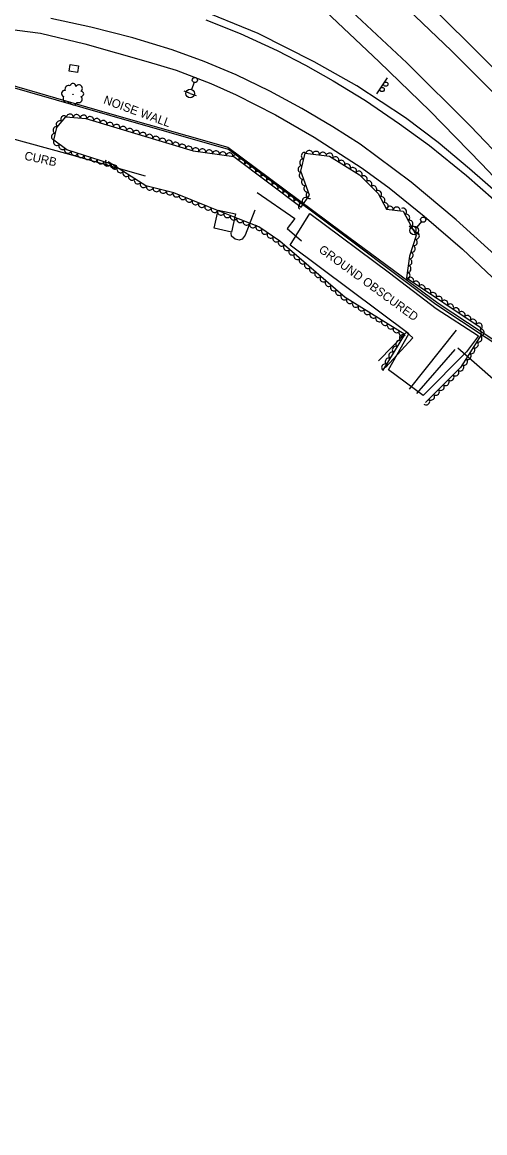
# Model space of a CAD drawing. Extents: x 1722896 to 1754269, y 648279 to 666297.
# Drawn here: x 1730866 to 1731135, y 651359 to 652006 of the extents above; entities that cross this region are included whole.
import ezdxf

# ---------------------------------------------------------------- set-up
doc = ezdxf.new("R2010")
doc.units = 0
for name, color, linetype in [('DESIGN - CENTERLINE - Proposed Text', 7, 'Continuous'), ('DESIGN - PUBLIC HEARING - Shapes', 7, 'Continuous'), ('DESIGN - SCRATCH - User 1', 7, 'Continuous'), ('SURVEY - CENTERLINE - Preliminary', 7, 'Continuous'), ('SURVEY - CENTERLINE - Preliminary Text', 7, 'Continuous'), ('SURVEY - DRAINAGE - Natural Features', 7, 'Continuous'), ('SURVEY - DTM - Breaklines', 7, 'Continuous'), ('SURVEY - VEGETATION - Features with Text', 7, 'Continuous')]:
    doc.layers.add(name, color=color, linetype=linetype)

msp = doc.modelspace()

# ---------------------------------------------------------------- linework, layer by layer
at = {"layer": 'DESIGN - CENTERLINE - Proposed Text'}
for points in [[(1731002.46, 651906.84), (1731024.48, 651891.68), (1731019.91, 651886.01), (1731028.38, 651878.82)], [(1731002.46, 651906.84), (1731024.48, 651891.68), (1731019.91, 651886.01), (1731028.38, 651878.82)], [(1731077.28, 651804.97), (1731093.1, 651822.34), (1731089.38, 651825.5), (1731073.14, 651808.83)]]:
    msp.add_lwpolyline(points, dxfattribs=at)
msp.add_lwpolyline([(1730977.48, 651886.05), (1730979.82, 651896.62), (1730989.86, 651894.39), (1730987.52, 651883.83)], close=True, dxfattribs=at)
at = {"layer": 'DESIGN - PUBLIC HEARING - Shapes'}
msp.add_line((1731072.07, 651964.45), (1731078.41, 651973.68), dxfattribs=at)
for centre in [(1731077.37, 651970), (1731075.25, 651966.9)]:
    msp.add_circle(centre, 1.25, dxfattribs=at)
at = {"layer": 'DESIGN - SCRATCH - User 1'}
for points in [[(1731531.39, 651304.53), (1731499.82, 651351.65), (1731440.14, 651441.16), (1731398.96, 651501.71), (1731356.67, 651565.56), (1731317.83, 651623.74), (1731275.2, 651677.58), (1731240.37, 651722.35), (1731187.71, 651774.83), (1731150.71, 651812.32), (1731106.55, 651841.58), (1731034.83, 651895.39), (1730985.75, 651931.9), (1730916.62, 651951.71), (1730838.86, 651974.01), (1730787.77, 651981), (1730731.22, 651972.37), (1730648.05, 651959.97), (1730560.32, 651946.66), (1730488.33, 651935.46), (1730433.45, 651928.03), (1730381.68, 651931.42), (1730316.57, 651933.23)], [(1730316.66, 651934.74), (1730384.34, 651932.37), (1730434.04, 651929.34), (1730486.77, 651936.53), (1730564.86, 651948.62), (1730637.45, 651959.62), (1730712.37, 651970.96), (1730787.4, 651982.51), (1730838.1, 651975.69), (1730915.22, 651953.33), (1730985.43, 651933.4), (1731051.32, 651884.1), (1731107.86, 651842.45), (1731151.12, 651814), (1731205.19, 651758.92), (1731241.18, 651722.92), (1731296.03, 651653.13), (1731320.46, 651622.25), (1731363.74, 651557.08), (1731433.62, 651453.34), (1731491.61, 651366.5), (1731532.39, 651305.05)]]:
    msp.add_lwpolyline(points, dxfattribs=at)
at = {"layer": 'SURVEY - CENTERLINE - Preliminary'}
msp.add_lwpolyline([(1731131.28, 651823.44), (1731124.37, 651814.08), (1731099.07, 651788.73), (1731078.91, 651803.52), (1731090.84, 651824.55), (1731021.64, 651876.17), (1731033.16, 651894.7), (1731079.55, 651860.07), (1731106.78, 651839.33), (1731131.28, 651823.44)], dxfattribs=at)
at = {"layer": 'SURVEY - CENTERLINE - Preliminary Text'}
for points in [[(1731592.81, 651391.29), (1731549.63, 651454.37), (1731491.17, 651538.79), (1731427.8, 651629.07), (1731385.16, 651689.48), (1731337.8, 651753.25), (1731295.32, 651806.88), (1731249.74, 651861.11), (1731202.94, 651914.16), (1731153.79, 651965.7), (1731107.83, 652011.26), (1731054.55, 652061.78), (1730996.82, 652113.2), (1730942.67, 652157.27), (1730887.56, 652199.54), (1730832.47, 652239.78), (1730770.05, 652283.03), (1730709.42, 652320.26), (1730647.01, 652356.15), (1730588.92, 652388.28)], [(1730583.92, 652378.76), (1730611.97, 652363.79), (1730650.69, 652342.33), (1730695.05, 652316.65), (1730740.68, 652289.25), (1730776.04, 652266.14), (1730818.78, 652235.8), (1730871.32, 652198.33), (1730917.39, 652163.36), (1730967.31, 652123.69), (1731005.29, 652091.49), (1731046.8, 652054.31), (1731077.58, 652025.84), (1731115.69, 651989.43), (1731148.06, 651956.9)], [(1731169.89, 651900.57), (1731126.68, 651945.57), (1731089.59, 651982.44), (1731048.92, 652020.75), (1731019.02, 652048.36), (1730975.53, 652086.6), (1730941.8, 652114.49), (1730903.33, 652145.06), (1730872.41, 652168.42), (1730830.97, 652198.87), (1730790.26, 652228.03), (1730749.23, 652255.82), (1730700.41, 652286.7), (1730659.83, 652310.82), (1730617.52, 652334.45), (1730572.62, 652358.65)], [(1730566.83, 652349.48), (1730594.67, 652334.69), (1730632.03, 652314.3), (1730662.88, 652296.13), (1730697.46, 652275.99), (1730731.66, 652254.64), (1730769.63, 652229.35), (1730806.4, 652203.37), (1730835.16, 652182.88), (1730874.68, 652153.35), (1730919.61, 652118.68), (1730962.05, 652084), (1731003.65, 652047.61), (1731038.79, 652015.8), (1731073.58, 651983.07), (1731103.11, 651954.46), (1731133.2, 651923.63), (1731147.68, 651908.32)], [(1731144.3, 651904.75), (1731126.03, 651920.72), (1731107.89, 651935.95), (1731088.77, 651950.32), (1731060.55, 651969.05), (1731035.73, 651983.1), (1731002.99, 651999.58), (1730965.9, 652014.57), (1730933.22, 652024.82), (1730889.59, 652035.33), (1730849.83, 652041.72), (1730837.67, 652042.94), (1730816.97, 652044.51), (1730796.01, 652045.16), (1730772.58, 652045.02), (1730743.55, 652043.38), (1730692.24, 652037.59), (1730659.81, 652031.89), (1730620.59, 652022.82)], [(1730842.84, 652003.97), (1730876.28, 651999.76), (1730902.04, 651993.5), (1730939.04, 651982.97), (1730955.38, 651978.09), (1730975.46, 651970.45), (1730990.22, 651963.72), (1731013.14, 651952.17), (1731035.72, 651939.05), (1731063.61, 651921.17), (1731079.29, 651909.7), (1731099.65, 651893.12), (1731122.06, 651873.8), (1731153.18, 651844.67)], [(1731147.09, 651864.95), (1731118.29, 651891.06), (1731092.07, 651913.01), (1731062.53, 651935.04), (1731046.48, 651945.14), (1731028.57, 651955.88), (1731009.92, 651965.96), (1730990.21, 651975.35), (1730971.6, 651983.18), (1730953.04, 651990.04), (1730930.04, 651996.98), (1730905.64, 652003.18), (1730882.34, 652008.34)], [(1730972.65, 652007.39), (1730992.5, 651999.5), (1731014.19, 651989.59), (1731030.62, 651981.16), (1731046.71, 651972.02), (1731065.62, 651960.39), (1731085.36, 651946.94), (1731102.79, 651934.21), (1731124.36, 651916.87), (1731148.3, 651895.75)], [(1730937.52, 651916.45), (1730893.23, 651929.07), (1730834.9, 651944.91), (1730773.72, 651963.69), (1730769.01, 651945.28), (1730767.59, 651943.64), (1730761.69, 651941.05), (1730754.89, 651939.45)], [(1731001.04, 651896.65), (1730995.5, 651881.97), (1730993.67, 651879.8), (1730992.03, 651879.17), (1730989.66, 651879.66), (1730987.5, 651881.48), (1730987.35, 651883.48)], [(1731119.28, 651816.41), (1731150.89, 651788.62), (1731186.72, 651756.84), (1731177.93, 651745.39), (1731177.72, 651742.13), (1731179.32, 651738.34), (1731186.29, 651733.72), (1731202.84, 651720.52)], [(1731095.54, 651789.85), (1731117.82, 651815.39)]]:
    msp.add_lwpolyline(points, dxfattribs=at)
at = {"layer": 'SURVEY - DRAINAGE - Natural Features'}
msp.add_line((1730895.71, 651979.16), (1730895.71, 651979.16), dxfattribs=at)
msp.add_lwpolyline([(1730892.92, 651977.58), (1730893.56, 651981.53), (1730898.49, 651980.73), (1730897.85, 651976.78), (1730892.92, 651977.58)], dxfattribs=at)
at = {"layer": 'SURVEY - DTM - Breaklines'}
for p, q in [((1730965.71, 651971), (1730964.32, 651966.98)), ((1730963.51, 651964.62), (1730959.96, 651965.84)), ((1730963.51, 651964.62), (1730967.05, 651963.39)), ((1731093.84, 651884.79), (1731090.98, 651887.21)), ((1731098.2, 651889.94), (1731095.45, 651886.7)), ((1731093.84, 651884.79), (1731096.7, 651882.37))]:
    msp.add_line(p, q, dxfattribs=at)
for centre, radius in [((1730966.21, 651972.41), 1.5), ((1730963.51, 651964.62), 2.5), ((1731093.84, 651884.79), 2.5), ((1731099.17, 651891.08), 1.5)]:
    msp.add_circle(centre, radius, dxfattribs=at)
at = {"layer": 'SURVEY - VEGETATION - Features with Text'}
for points in [[(1730920.8, 651922.37), (1730891.65, 651931.84), (1730884.13, 651937.42), (1730885.82, 651944.78), (1730891.05, 651950.91), (1730902.71, 651950.02), (1730965.14, 651931.26), (1730988.84, 651927.8), (1731028.09, 651898.4), (1731032.92, 651905.32), (1731027.94, 651919.28), (1731030.41, 651929.78), (1731044.55, 651928.06), (1731062.03, 651917.27), (1731072.86, 651906.24), (1731077.81, 651897.29), (1731087.43, 651896.07), (1731095.05, 651881.78), (1731091.24, 651869.82), (1731089.43, 651857.14), (1731132.37, 651828.44), (1731132.86, 651824), (1731125.39, 651811.91), (1731120.93, 651804.95), (1731100.47, 651784.58)], [(1731075.82, 651803.39), (1731088.45, 651824.16), (1731053.68, 651845.84), (1731015.69, 651878.51), (1731003.39, 651886.92), (1730991.53, 651891.62), (1730974.07, 651898.49), (1730953.89, 651906.8), (1730937.72, 651910.72), (1730915.8, 651924.76)], [(1731091.09, 651792.35), (1731118.63, 651826.71)]]:
    msp.add_lwpolyline(points, dxfattribs=at)
msp.add_circle((1730895.2, 651964.05), 0.0745, dxfattribs=at)
for centre, radius, start, end in [((1730890.27, 651964.59), 1.78, 79.06884, 254.06912), ((1730892.82, 651966.96), 2.3, 68.90993, 195.7556), ((1730895.24, 651968.85), 1.62, 353.62288, 170.94202), ((1730898.59, 651967.43), 2.13, 311.00421, 144.4239), ((1730899.98, 651964.36), 1.47, 270.98352, 89.72917), ((1730891.85, 651961.62), 2.42, 148.81594, 304.65442), ((1730895.53, 651960.38), 2.43, 197.92011, 335.44434), ((1730898.51, 651961.37), 2.13, 248.86737, 45.65629)]:
    msp.add_arc(centre, radius, start, end, dxfattribs=at)
for centre, major_axis in [((1730889.99, 651949.67), (1.3, 1.52)), ((1730893.42, 651950.73), (1.99, -0.15)), ((1730897.4, 651950.43), (1.99, -0.15)), ((1730901.39, 651950.12), (1.99, -0.15)), ((1730885.47, 651943.25), (0.45, 1.95)), ((1730887.4, 651946.63), (1.3, 1.52)), ((1730905.28, 651949.25), (1.92, -0.58)), ((1730909.11, 651948.1), (1.92, -0.58)), ((1730912.94, 651946.95), (1.92, -0.58)), ((1730916.77, 651945.8), (1.92, -0.58)), ((1730920.6, 651944.65), (1.92, -0.58)), ((1730924.43, 651943.5), (1.92, -0.58)), ((1730884.57, 651939.35), (0.45, 1.95)), ((1730928.26, 651942.34), (1.92, -0.58)), ((1730932.09, 651941.19), (1.92, -0.58)), ((1730935.92, 651940.04), (1.92, -0.58)), ((1730939.75, 651938.89), (1.92, -0.58)), ((1730943.58, 651937.74), (1.92, -0.58)), ((1730947.41, 651936.59), (1.92, -0.58)), ((1730885.75, 651936.22), (-1.61, 1.19)), ((1730888.96, 651933.83), (-1.61, 1.19)), ((1730892.27, 651931.64), (-1.9, 0.62)), ((1730951.24, 651935.44), (1.92, -0.58)), ((1730955.08, 651934.29), (1.92, -0.58)), ((1730958.91, 651933.14), (1.92, -0.58)), ((1730962.74, 651931.98), (1.92, -0.58)), ((1730966.62, 651931.05), (1.98, -0.29)), ((1730970.57, 651930.47), (1.98, -0.29)), ((1730896.08, 651930.4), (-1.9, 0.62)), ((1730899.88, 651929.17), (-1.9, 0.62)), ((1730903.68, 651927.93), (-1.9, 0.62)), ((1730907.49, 651926.69), (-1.9, 0.62)), ((1730911.29, 651925.46), (-1.9, 0.62)), ((1730916.06, 651924.59), (-1.68, 1.08)), ((1730974.53, 651929.89), (1.98, -0.29)), ((1730978.49, 651929.31), (1.98, -0.29)), ((1730982.45, 651928.73), (1.98, -0.29)), ((1730986.4, 651928.15), (1.98, -0.29)), ((1730990.07, 651926.87), (1.6, -1.2)), ((1730993.27, 651924.48), (1.6, -1.2)), ((1731029.13, 651924.38), (0.46, 1.95)), ((1731030.05, 651928.27), (0.46, 1.95)), ((1731032.84, 651929.48), (1.99, -0.24)), ((1731036.81, 651929), (1.99, -0.24)), ((1731040.78, 651928.52), (1.99, -0.24)), ((1731044.72, 651927.95), (1.7, -1.05)), ((1731048.13, 651925.85), (1.7, -1.05)), ((1731051.53, 651923.75), (1.7, -1.05)), ((1730915.1, 651924.22), (-1.9, 0.62)), ((1730918.9, 651922.99), (-1.9, 0.62)), ((1730919.43, 651922.44), (-1.68, 1.08)), ((1730922.79, 651920.28), (-1.68, 1.08)), ((1730926.16, 651918.12), (-1.68, 1.08)), ((1730996.47, 651922.08), (1.6, -1.2)), ((1730999.68, 651919.68), (1.6, -1.2)), ((1731002.88, 651917.28), (1.6, -1.2)), ((1731028.22, 651920.48), (0.46, 1.95)), ((1731054.93, 651921.65), (1.7, -1.05)), ((1731058.34, 651919.55), (1.7, -1.05)), ((1731061.74, 651917.45), (1.7, -1.05)), ((1730929.53, 651915.96), (-1.68, 1.08)), ((1730932.9, 651913.8), (-1.68, 1.08)), ((1730936.27, 651911.65), (-1.68, 1.08)), ((1731006.08, 651914.88), (1.6, -1.2)), ((1731009.28, 651912.49), (1.6, -1.2)), ((1731028.86, 651916.68), (-0.67, 1.88)), ((1731030.21, 651912.91), (-0.67, 1.88)), ((1731064.59, 651914.66), (1.4, -1.43)), ((1731067.4, 651911.8), (1.4, -1.43)), ((1730939.93, 651910.18), (-1.94, 0.47)), ((1730943.82, 651909.24), (-1.94, 0.47)), ((1730947.7, 651908.3), (-1.94, 0.47)), ((1730951.59, 651907.35), (-1.94, 0.47)), ((1730955.4, 651906.17), (-1.85, 0.76)), ((1731012.48, 651910.09), (1.6, -1.2)), ((1731015.69, 651907.69), (1.6, -1.2)), ((1731018.89, 651905.29), (1.6, -1.2)), ((1731031.55, 651909.14), (-0.67, 1.88)), ((1731032.9, 651905.38), (-0.67, 1.88)), ((1731070.2, 651908.95), (1.4, -1.43)), ((1731072.96, 651906.06), (0.97, -1.75)), ((1730959.1, 651904.65), (-1.85, 0.76)), ((1730962.8, 651903.13), (-1.85, 0.76)), ((1730966.5, 651901.61), (-1.85, 0.76)), ((1730970.2, 651900.09), (-1.85, 0.76)), ((1731022.09, 651902.9), (1.6, -1.2)), ((1731025.29, 651900.5), (1.6, -1.2)), ((1731028.38, 651898.81), (1.14, 1.64)), ((1731030.66, 651902.09), (1.14, 1.64)), ((1731074.89, 651902.56), (0.97, -1.75)), ((1731076.83, 651899.06), (0.97, -1.75)), ((1730973.9, 651898.56), (-1.85, 0.76)), ((1730977.62, 651897.1), (-1.86, 0.73)), ((1730981.34, 651895.63), (-1.86, 0.73)), ((1730985.06, 651894.17), (-1.86, 0.73)), ((1730988.79, 651892.7), (-1.86, 0.73)), ((1731079.77, 651897.04), (1.98, -0.25)), ((1731083.73, 651896.53), (1.98, -0.25)), ((1731087.56, 651895.82), (0.94, -1.76)), ((1731089.44, 651892.29), (0.94, -1.76)), ((1730992.51, 651891.24), (-1.86, 0.74)), ((1730996.22, 651889.76), (-1.86, 0.74)), ((1730999.94, 651888.29), (-1.86, 0.74)), ((1731003.63, 651886.75), (-1.65, 1.13)), ((1731091.32, 651888.76), (0.94, -1.76)), ((1731093.21, 651885.24), (0.94, -1.76)), ((1731006.93, 651884.5), (-1.65, 1.13)), ((1731010.23, 651882.24), (-1.65, 1.13)), ((1731013.54, 651879.98), (-1.65, 1.13)), ((1731095.03, 651881.7), (-0.61, -1.91)), ((1731016.74, 651877.6), (-1.52, 1.3)), ((1731019.78, 651874.99), (-1.52, 1.3)), ((1731092.6, 651874.08), (-0.61, -1.91)), ((1731093.81, 651877.89), (-0.61, -1.91)), ((1731022.81, 651872.39), (-1.52, 1.3)), ((1731025.84, 651869.78), (-1.52, 1.3)), ((1731028.88, 651867.17), (-1.52, 1.3)), ((1731090.74, 651866.33), (-0.28, -1.98)), ((1731091.38, 651870.27), (-0.61, -1.91)), ((1731031.91, 651864.56), (-1.52, 1.3)), ((1731034.94, 651861.95), (-1.52, 1.3)), ((1731090.18, 651862.37), (-0.28, -1.98)), ((1731037.97, 651859.34), (-1.52, 1.3)), ((1731041.01, 651856.74), (-1.52, 1.3)), ((1731044.04, 651854.13), (-1.52, 1.3)), ((1731089.61, 651858.41), (-0.28, -1.98)), ((1731091.69, 651855.63), (1.66, -1.11)), ((1731095.02, 651853.4), (1.66, -1.11)), ((1731047.07, 651851.52), (-1.52, 1.3)), ((1731050.1, 651848.91), (-1.52, 1.3)), ((1731098.34, 651851.18), (1.66, -1.11)), ((1731101.67, 651848.96), (1.66, -1.11)), ((1731104.99, 651846.73), (1.66, -1.11)), ((1731053.14, 651846.3), (-1.52, 1.3)), ((1731056.47, 651844.1), (-1.7, 1.06)), ((1731059.86, 651841.98), (-1.7, 1.06)), ((1731108.32, 651844.51), (1.66, -1.11)), ((1731111.64, 651842.29), (1.66, -1.11)), ((1731114.97, 651840.07), (1.66, -1.11)), ((1731063.26, 651839.87), (-1.7, 1.06)), ((1731066.65, 651837.75), (-1.7, 1.06)), ((1731070.04, 651835.63), (-1.7, 1.06)), ((1731118.29, 651837.84), (1.66, -1.11)), ((1731121.62, 651835.62), (1.66, -1.11)), ((1731124.95, 651833.4), (1.66, -1.11)), ((1731073.44, 651833.52), (-1.7, 1.06)), ((1731076.83, 651831.4), (-1.7, 1.06)), ((1731080.23, 651829.29), (-1.7, 1.06)), ((1731128.27, 651831.17), (1.66, -1.11)), ((1731131.6, 651828.95), (1.66, -1.11)), ((1731083.62, 651827.17), (-1.7, 1.06)), ((1731087.02, 651825.05), (-1.7, 1.06)), ((1731087.25, 651822.19), (1.04, 1.71)), ((1731131.49, 651821.78), (-1.05, -1.7)), ((1731132.71, 651825.38), (0.22, -1.99)), ((1731083.1, 651815.35), (1.04, 1.71)), ((1731085.17, 651818.77), (1.04, 1.71)), ((1731127.29, 651814.97), (-1.05, -1.7)), ((1731129.39, 651818.38), (-1.05, -1.7)), ((1731078.94, 651808.52), (1.04, 1.71)), ((1731081.02, 651811.94), (1.04, 1.71)), ((1731123.02, 651808.21), (-1.08, -1.68)), ((1731125.18, 651811.57), (-1.08, -1.68)), ((1731076.86, 651805.1), (1.04, 1.71)), ((1731118, 651802.04), (-1.42, -1.41)), ((1731120.84, 651804.86), (-1.42, -1.41)), ((1731112.33, 651796.39), (-1.42, -1.41)), ((1731115.17, 651799.21), (-1.42, -1.41)), ((1731106.66, 651790.75), (-1.42, -1.41)), ((1731109.5, 651793.57), (-1.42, -1.41)), ((1731101, 651785.1), (-1.42, -1.41)), ((1731103.83, 651787.92), (-1.42, -1.41))]:
    msp.add_ellipse(centre, major_axis=major_axis, ratio=0.940188, start_param=0, end_param=3.141593, dxfattribs=at)

# ---------------------------------------------------------------- texts
at = {"layer": 'DESIGN - SCRATCH - User 1'}
for s, rotation, p in [('NOISE WALL', 339.9277, (1730912.6, 651958.9)), ('CURB', 347.93406, (1730866.61, 651926.04))]:
    msp.add_text(s, height=5, rotation=rotation, dxfattribs=at).set_placement(p)
at = {"layer": 'SURVEY - CENTERLINE - Preliminary'}
msp.add_text('GROUND OBSCURED', height=5, rotation=323.88795, dxfattribs=at).set_placement((1731037.87, 651872.64))

doc.saveas('drawing.dxf')
